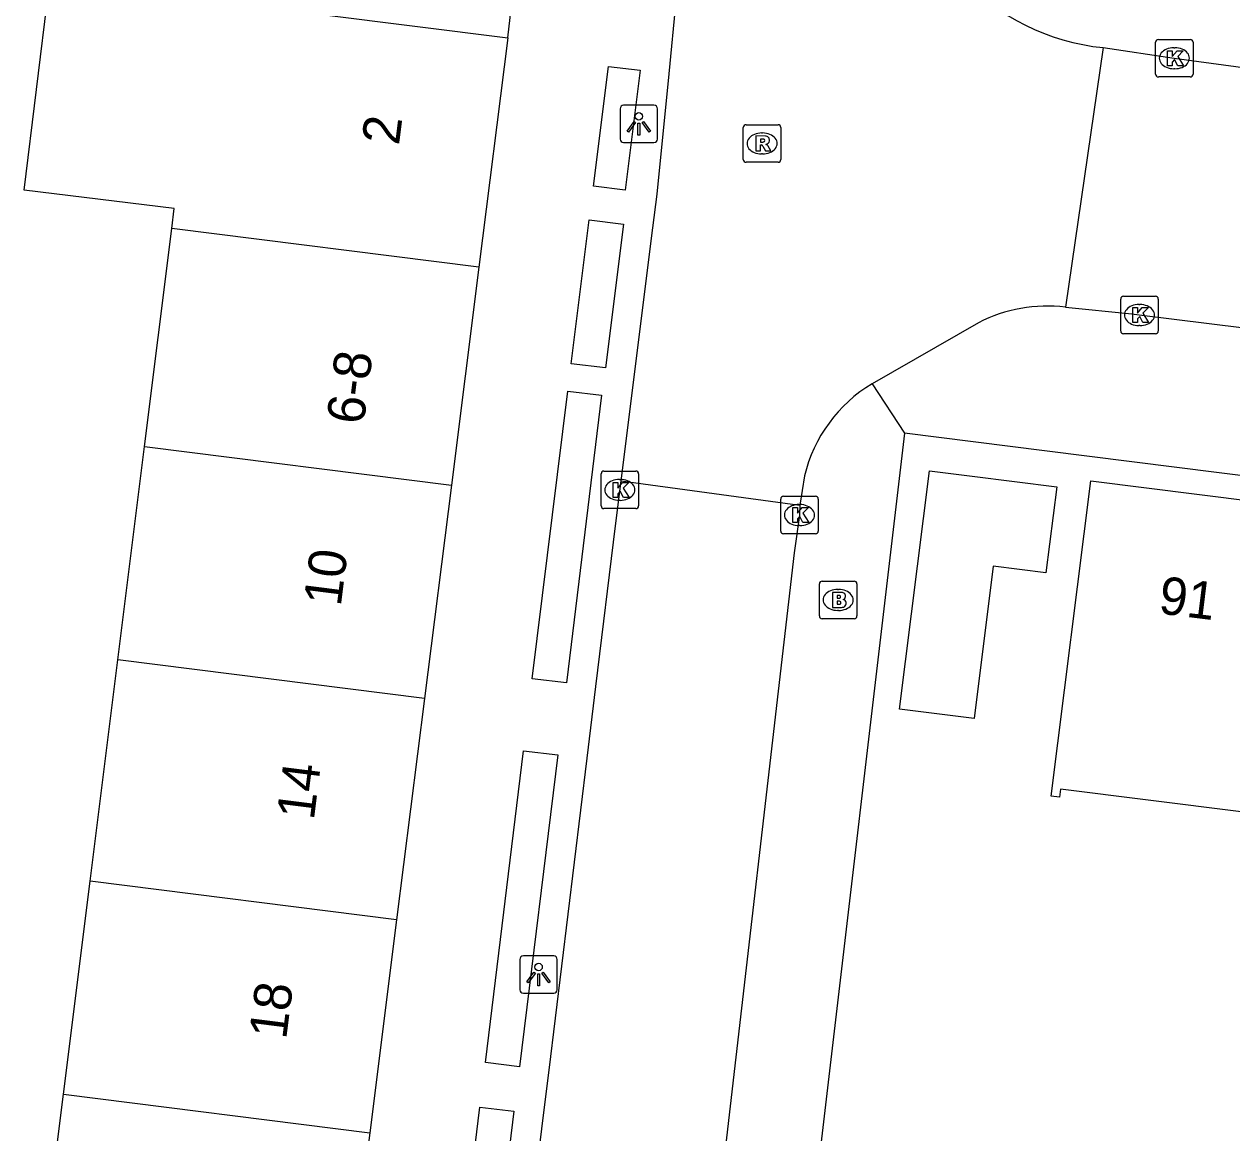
# Model space of a CAD drawing. Extents: x 158087 to 159494, y 382905 to 383981.
# Drawn here: x 158442.49 to 158474.67, y 383439.12 to 383468.67 of the extents above; entities that cross this region are included whole.
import ezdxf

# ---------------------------------------------------------------- set-up
doc = ezdxf.new("R2010")
doc.units = 0
for name, color, linetype in [('IMGEO_Brandkraan', 7, 'Continuous'), ('IMGEO_Kolk', 7, 'Continuous'), ('IMGEO_Lichtpunt', 7, 'Continuous'), ('IMGEO_Pand', 7, 'Continuous'), ('IMGEO_Pand_nummerreeks', 7, 'Continuous'), ('IMGEO_Rijbaan_lokaal_open', 7, 'Continuous'), ('IMGEO_Rioolput', 7, 'Continuous'), ('IMGEO_Voetpad_open', 7, 'Continuous')]:
    doc.layers.add(name, color=color, linetype=linetype)

msp = doc.modelspace()

# ---------------------------------------------------------------- linework, layer by layer
at = {"layer": 'IMGEO_Brandkraan'}
for p, q in [((158463.754, 383453.824), (158464.606, 383453.824)), ((158463.679, 383452.898), (158463.679, 383453.75)), ((158464.167, 383453.604), (158464.192, 383453.604)), ((158464.68, 383453.75), (158464.68, 383452.898)), ((158464.19, 383453.044), (158464.165, 383453.044)), ((158464.606, 383452.824), (158463.754, 383452.824))]:
    msp.add_line(p, q, dxfattribs=at)
for points in [[(158463.754, 383453.824), (158464.606, 383453.824)], [(158463.679, 383452.898), (158463.679, 383453.75)], [(158464.027, 383453.524), (158464.027, 383453.124), (158464.24, 383453.124)], [(158464.258, 383453.524), (158464.027, 383453.524)], [(158464.68, 383453.75), (158464.68, 383452.898)], [(158464.206, 383453.443), (158464.152, 383453.443), (158464.152, 383453.367)], [(158464.152, 383453.367), (158464.205, 383453.367)], [(158464.214, 383453.291), (158464.152, 383453.291), (158464.152, 383453.21)], [(158464.152, 383453.21), (158464.214, 383453.21)], [(158464.606, 383452.824), (158463.754, 383452.824)]]:
    msp.add_lwpolyline(points, dxfattribs=at)
for centre, radius, start, end in [((158463.756, 383453.748), 0.0765, 91.552, 178.448), ((158463.756, 383453.748), 0.0765, 91.552, 178.448), ((158464.604, 383453.748), 0.0765, 1.552, 88.448), ((158464.604, 383453.748), 0.0765, 1.552, 88.448), ((158464.262, 383453.379), 0.145, 59.4692, 91.5367), ((158464.287, 383453.426), 0.0922, 285.5137, 58.1501), ((158464.207, 383453.405), 0.0379, 267.8285, 90.9355), ((158464.215, 383453.25), 0.0404, 269.8759, 90.5077), ((158464.292, 383453.234), 0.105, 301.3115, 78.989), ((158463.756, 383452.9), 0.0765, 181.552, 268.448), ((158463.756, 383452.9), 0.0765, 181.552, 268.448), ((158464.246, 383453.375), 0.251, 268.6676, 293.5347), ((158464.604, 383452.9), 0.0765, 271.552, 358.448), ((158464.604, 383452.9), 0.0765, 271.552, 358.448)]:
    msp.add_arc(centre, radius, start, end, dxfattribs=at)
for centre, major_axis, ratio, start_param, end_param in [((158464.166, 383453.324), (-0.387, 0.002), 0.722429, 4.712389, 7.853982), ((158464.191, 383453.324), (-0.39, 0.002), 0.717154, 1.570796, 4.712389)]:
    msp.add_ellipse(centre, major_axis=major_axis, ratio=ratio, start_param=start_param, end_param=end_param, dxfattribs=at)
at = {"layer": 'IMGEO_Kolk'}
for p, q in [((158472.639, 383467.334), (158472.639, 383468.186)), ((158472.714, 383468.26), (158473.566, 383468.26)), ((158473.127, 383468.04), (158473.152, 383468.04)), ((158473.64, 383468.186), (158473.64, 383467.334)), ((158473.15, 383467.48), (158473.125, 383467.48)), ((158473.566, 383467.26), (158472.714, 383467.26)), ((158471.709, 383460.491), (158471.709, 383461.343)), ((158471.784, 383461.417), (158472.636, 383461.417)), ((158472.71, 383461.343), (158472.71, 383460.491)), ((158472.197, 383461.197), (158472.222, 383461.197)), ((158472.22, 383460.637), (158472.195, 383460.637)), ((158472.636, 383460.417), (158471.784, 383460.417)), ((158457.938, 383456.758), (158458.79, 383456.758)), ((158457.863, 383455.832), (158457.863, 383456.684)), ((158458.351, 383456.538), (158458.376, 383456.538)), ((158458.864, 383456.684), (158458.864, 383455.832)), ((158462.725, 383456.086), (158463.577, 383456.086)), ((158458.79, 383455.758), (158457.938, 383455.758)), ((158458.374, 383455.978), (158458.349, 383455.978)), ((158462.65, 383455.16), (158462.65, 383456.012)), ((158463.138, 383455.866), (158463.163, 383455.866)), ((158463.651, 383456.012), (158463.651, 383455.16)), ((158463.161, 383455.306), (158463.136, 383455.306)), ((158463.577, 383455.086), (158462.725, 383455.086))]:
    msp.add_line(p, q, dxfattribs=at)
for points in [[(158472.639, 383467.334), (158472.639, 383468.186)], [(158472.714, 383468.26), (158473.566, 383468.26)], [(158472.96, 383467.96), (158473.083, 383467.96), (158473.083, 383467.809), (158473.213, 383467.96), (158473.377, 383467.96), (158473.231, 383467.809), (158473.384, 383467.56), (158473.232, 383467.56), (158473.147, 383467.724), (158473.083, 383467.657), (158473.083, 383467.56), (158472.96, 383467.56), (158472.96, 383467.96)], [(158473.64, 383468.186), (158473.64, 383467.334)], [(158473.566, 383467.26), (158472.714, 383467.26)], [(158471.709, 383460.491), (158471.709, 383461.343)], [(158471.784, 383461.417), (158472.636, 383461.417)], [(158472.71, 383461.343), (158472.71, 383460.491)], [(158472.03, 383461.117), (158472.153, 383461.117), (158472.153, 383460.966), (158472.283, 383461.117), (158472.447, 383461.117), (158472.301, 383460.966), (158472.454, 383460.717), (158472.302, 383460.717), (158472.217, 383460.881), (158472.153, 383460.814), (158472.153, 383460.717), (158472.03, 383460.717), (158472.03, 383461.117)], [(158472.636, 383460.417), (158471.784, 383460.417)], [(158457.938, 383456.758), (158458.79, 383456.758)], [(158457.863, 383455.832), (158457.863, 383456.684)], [(158458.184, 383456.458), (158458.307, 383456.458), (158458.307, 383456.307), (158458.437, 383456.458), (158458.601, 383456.458), (158458.455, 383456.307), (158458.608, 383456.058), (158458.456, 383456.058), (158458.371, 383456.222), (158458.307, 383456.155), (158458.307, 383456.058), (158458.184, 383456.058), (158458.184, 383456.458)], [(158458.864, 383456.684), (158458.864, 383455.832)], [(158462.725, 383456.086), (158463.577, 383456.086)], [(158458.79, 383455.758), (158457.938, 383455.758)], [(158462.65, 383455.16), (158462.65, 383456.012)], [(158462.971, 383455.786), (158463.094, 383455.786), (158463.094, 383455.635), (158463.224, 383455.786), (158463.388, 383455.786), (158463.242, 383455.635), (158463.395, 383455.386), (158463.243, 383455.386), (158463.158, 383455.55), (158463.094, 383455.483), (158463.094, 383455.386), (158462.971, 383455.386), (158462.971, 383455.786)], [(158463.651, 383456.012), (158463.651, 383455.16)], [(158463.577, 383455.086), (158462.725, 383455.086)]]:
    msp.add_lwpolyline(points, dxfattribs=at)
for centre, start, end in [((158472.716, 383468.184), 91.552, 178.448), ((158472.716, 383468.184), 91.552, 178.448), ((158473.564, 383468.184), 1.552, 88.448), ((158473.564, 383468.184), 1.552, 88.448), ((158472.716, 383467.336), 181.552, 268.448), ((158472.716, 383467.336), 181.552, 268.448), ((158473.564, 383467.336), 271.552, 358.448), ((158473.564, 383467.336), 271.552, 358.448), ((158471.786, 383461.341), 91.552, 178.448), ((158471.786, 383461.341), 91.552, 178.448), ((158472.634, 383461.341), 1.552, 88.448), ((158472.634, 383461.341), 1.552, 88.448), ((158471.786, 383460.493), 181.552, 268.448), ((158471.786, 383460.493), 181.552, 268.448), ((158472.634, 383460.493), 271.552, 358.448), ((158472.634, 383460.493), 271.552, 358.448), ((158457.94, 383456.682), 91.552, 178.448), ((158457.94, 383456.682), 91.552, 178.448), ((158458.788, 383456.682), 1.552, 88.448), ((158458.788, 383456.682), 1.552, 88.448), ((158462.727, 383456.01), 91.552, 178.448), ((158462.727, 383456.01), 91.552, 178.448), ((158463.575, 383456.01), 1.552, 88.448), ((158463.575, 383456.01), 1.552, 88.448), ((158457.94, 383455.834), 181.552, 268.448), ((158457.94, 383455.834), 181.552, 268.448), ((158458.788, 383455.834), 271.552, 358.448), ((158458.788, 383455.834), 271.552, 358.448), ((158462.727, 383455.162), 181.552, 268.448), ((158462.727, 383455.162), 181.552, 268.448), ((158463.575, 383455.162), 271.552, 358.448), ((158463.575, 383455.162), 271.552, 358.448)]:
    msp.add_arc(centre, 0.0765, start, end, dxfattribs=at)
for centre, major_axis, ratio, start_param, end_param in [((158473.126, 383467.76), (-0.387, 0.002), 0.722429, 4.712389, 7.853982), ((158473.151, 383467.76), (-0.39, 0.002), 0.717154, 1.570796, 4.712389), ((158472.196, 383460.917), (-0.387, 0.002), 0.722429, 4.712389, 7.853982), ((158472.221, 383460.917), (-0.39, 0.002), 0.717154, 1.570796, 4.712389), ((158458.35, 383456.258), (-0.387, 0.002), 0.722429, 4.712389, 7.853982), ((158458.375, 383456.258), (-0.39, 0.002), 0.717154, 1.570796, 4.712389), ((158463.137, 383455.586), (-0.387, 0.002), 0.722429, 4.712389, 7.853982), ((158463.162, 383455.586), (-0.39, 0.002), 0.717154, 1.570796, 4.712389)]:
    msp.add_ellipse(centre, major_axis=major_axis, ratio=ratio, start_param=start_param, end_param=end_param, dxfattribs=at)
at = {"layer": 'IMGEO_Lichtpunt'}
for p, q in [((158458.37, 383466.413), (158458.37, 383465.606)), ((158458.37, 383466.413), (158458.37, 383465.606)), ((158459.272, 383466.508), (158458.464, 383466.508)), ((158459.272, 383466.508), (158458.464, 383466.508)), ((158459.366, 383465.606), (158459.366, 383466.413)), ((158459.366, 383465.606), (158459.366, 383466.413)), ((158458.464, 383465.512), (158459.272, 383465.512)), ((158458.464, 383465.512), (158459.272, 383465.512)), ((158456.6, 383443.839), (158455.792, 383443.839)), ((158456.6, 383443.839), (158455.792, 383443.839)), ((158455.698, 383443.744), (158455.698, 383442.937)), ((158455.698, 383443.744), (158455.698, 383442.937)), ((158456.694, 383442.937), (158456.694, 383443.744)), ((158456.694, 383442.937), (158456.694, 383443.744)), ((158455.792, 383442.843), (158456.6, 383442.843)), ((158455.792, 383442.843), (158456.6, 383442.843))]:
    msp.add_line(p, q, dxfattribs=at)
for points in [[(158458.744, 383466.077), (158458.783, 383466.049), (158458.595, 383465.787), (158458.557, 383465.814), (158458.744, 383466.077)], [(158458.846, 383466.029), (158458.893, 383466.029), (158458.893, 383465.707), (158458.846, 383465.707), (158458.846, 383466.029)], [(158458.956, 383466.049), (158458.994, 383466.076), (158459.181, 383465.814), (158459.142, 383465.786), (158458.956, 383466.049)], [(158456.072, 383443.408), (158456.111, 383443.38), (158455.923, 383443.118), (158455.885, 383443.145), (158456.072, 383443.408)], [(158456.174, 383443.36), (158456.221, 383443.36), (158456.221, 383443.038), (158456.174, 383443.038), (158456.174, 383443.36)], [(158456.284, 383443.38), (158456.322, 383443.407), (158456.509, 383443.145), (158456.47, 383443.117), (158456.284, 383443.38)]]:
    msp.add_lwpolyline(points, dxfattribs=at)
for centre in [(158458.869, 383466.211), (158456.197, 383443.542)]:
    msp.add_circle(centre, 0.0994, dxfattribs=at)
for centre, start, end in [((158458.464, 383466.413), 90, 180), ((158458.464, 383466.413), 90, 180), ((158459.272, 383466.413), 0, 90), ((158459.272, 383466.413), 0, 90), ((158458.464, 383465.606), 180, 270), ((158458.464, 383465.606), 180, 270), ((158459.272, 383465.606), 270, 0), ((158459.272, 383465.606), 270, 360), ((158455.792, 383443.744), 90, 180), ((158455.792, 383443.744), 90, 180), ((158456.6, 383443.744), 0, 90), ((158456.6, 383443.744), 0, 90), ((158455.792, 383442.937), 180, 270), ((158455.792, 383442.937), 180, 270), ((158456.6, 383442.937), 270, 0), ((158456.6, 383442.937), 270, 360)]:
    msp.add_arc(centre, 0.0946, start, end, dxfattribs=at)
at = {"layer": 'IMGEO_Pand'}
for points in [[(158446.422, 383463.225), (158446.488, 383463.752), (158442.489, 383464.245), (158443.151, 383469.614), (158446.94, 383469.147), (158446.967, 383469.365), (158450.419, 383468.929), (158455.379, 383468.303)], [(158455.379, 383468.303), (158454.608, 383462.192)], [(158445.696, 383457.413), (158446.422, 383463.225)], [(158454.608, 383462.192), (158446.422, 383463.225)], [(158454.608, 383462.192), (158453.875, 383456.381)], [(158444.986, 383451.731), (158445.696, 383457.413)], [(158445.696, 383457.413), (158453.875, 383456.381)], [(158469.717, 383454.044), (158468.313, 383454.22), (158467.804, 383450.161), (158465.817, 383450.411), (158466.614, 383456.761), (158467.754, 383456.618), (158470.005, 383456.336), (158469.717, 383454.044)], [(158453.875, 383456.381), (158453.158, 383450.7)], [(158475.682, 383447.585), (158474.846, 383447.689), (158470.102, 383448.283), (158470.075, 383448.065), (158469.856, 383448.092), (158470.91, 383456.496), (158476.702, 383455.774)], [(158444.249, 383445.832), (158444.986, 383451.731)], [(158453.158, 383450.7), (158444.986, 383451.731)], [(158453.158, 383450.7), (158452.414, 383444.801)], [(158443.539, 383440.157), (158444.249, 383445.832)], [(158452.414, 383444.801), (158444.249, 383445.832)], [(158452.414, 383444.801), (158451.699, 383439.127)], [(158442.563, 383434.3), (158442.591, 383434.519), (158442.831, 383434.489), (158443.539, 383440.157)], [(158443.539, 383440.157), (158451.699, 383439.127)], [(158451.699, 383439.127), (158450.956, 383433.24), (158450.814, 383433.258)]]:
    msp.add_lwpolyline(points, dxfattribs=at)
at = {"layer": 'IMGEO_Rijbaan_lokaal_open'}
for points in [[(158458.396, 383456.501), (158458.671, 383458.688), (158458.763, 383459.416), (158459.244, 383463.242), (158459.356, 383464.135), (158459.675, 383467.348), (158459.867, 383469.285)], [(158471.246, 383468.043), (158470.237, 383461.129)], [(158471.246, 383468.043), (158473.136, 383467.758), (158477.274, 383467.199), (158489.019, 383465.699), (158496.641, 383464.765), (158500.312, 383464.317), (158520.471, 383461.894), (158525.94, 383461.229), (158528.241, 383460.972)], [(158470.237, 383461.129), (158472.01, 383460.949), (158472.205, 383460.918), (158476.869, 383460.346), (158492.123, 383458.465), (158500, 383457.474), (158546.343, 383451.641), (158583.887, 383447.026), (158591.05, 383446.139), (158591.272, 383446.113)], [(158467.922, 383460.711), (158465.083, 383459.086)], [(158455.247, 383430.71), (158455.503, 383432.811), (158456.33, 383439.598), (158456.476, 383440.789), (158457.489, 383449.103), (158457.723, 383451.017), (158458.245, 383455.3), (158458.396, 383456.501)], [(158458.396, 383456.501), (158463.161, 383455.85)], [(158463.282, 383456.628), (158463.161, 383455.85)], [(158463.161, 383455.85), (158463.146, 383455.586), (158463.006, 383454.582), (158461.031, 383437.456), (158460.578, 383433.755), (158460.088, 383429.971), (158459.613, 383426.205), (158457.391, 383407.968)]]:
    msp.add_lwpolyline(points, dxfattribs=at)
for centre, radius, start, end in [((158471.84, 383473.977), 5.964, 181.974, 264.2888), ((158469.759, 383457.157), 4, 83.1359, 117.3344), ((158467.127, 383455.7), 3.955, 121.113, 166.4258)]:
    msp.add_arc(centre, radius, start, end, dxfattribs=at)
at = {"layer": 'IMGEO_Rioolput'}
for p, q in [((158461.653, 383465.062), (158461.653, 383465.914)), ((158461.728, 383465.988), (158462.58, 383465.988)), ((158462.141, 383465.768), (158462.166, 383465.768)), ((158462.654, 383465.914), (158462.654, 383465.062)), ((158462.164, 383465.208), (158462.139, 383465.208)), ((158462.58, 383464.988), (158461.728, 383464.988))]:
    msp.add_line(p, q, dxfattribs=at)
for points in [[(158461.653, 383465.062), (158461.653, 383465.914)], [(158461.728, 383465.988), (158462.58, 383465.988)], [(158462.654, 383465.914), (158462.654, 383465.062)], [(158462.242, 383465.686), (158461.99, 383465.688), (158461.99, 383465.288)], [(158461.99, 383465.288), (158462.114, 383465.288), (158462.114, 383465.45), (158462.125, 383465.45)], [(158462.168, 383465.607), (158462.114, 383465.607), (158462.114, 383465.526)], [(158462.114, 383465.526), (158462.166, 383465.526)], [(158462.172, 383465.421), (158462.243, 383465.288), (158462.383, 383465.288), (158462.318, 383465.414)], [(158462.58, 383464.988), (158461.728, 383464.988)]]:
    msp.add_lwpolyline(points, dxfattribs=at)
for centre, radius, start, end in [((158461.73, 383465.912), 0.0765, 91.552, 178.448), ((158461.73, 383465.912), 0.0765, 91.552, 178.448), ((158462.578, 383465.912), 0.0765, 1.552, 88.448), ((158462.578, 383465.912), 0.0765, 1.552, 88.448), ((158462.124, 383465.397), 0.0533, 26.0293, 88.6989), ((158462.15, 383465.715), 0.19, 274.7715, 282.9687), ((158462.174, 383465.511), 0.0964, 77.0061, 93.1865), ((158462.188, 383465.568), 0.0378, 276.6634, 79.6772), ((158462.241, 383465.576), 0.109, 350.3612, 89.416), ((158462.239, 383465.576), 0.112, 277.5842, 350.9817), ((158462.223, 383465.361), 0.108, 29.5134, 73.7905), ((158461.73, 383465.064), 0.0765, 181.552, 268.448), ((158461.73, 383465.064), 0.0765, 181.552, 268.448), ((158462.578, 383465.064), 0.0765, 271.552, 358.448), ((158462.578, 383465.064), 0.0765, 271.552, 358.448)]:
    msp.add_arc(centre, radius, start, end, dxfattribs=at)
for centre, major_axis, ratio, start_param, end_param in [((158462.14, 383465.488), (-0.387, 0.002), 0.722429, 4.712389, 7.853982), ((158462.165, 383465.488), (-0.39, 0.002), 0.717154, 1.570796, 4.712389)]:
    msp.add_ellipse(centre, major_axis=major_axis, ratio=ratio, start_param=start_param, end_param=end_param, dxfattribs=at)
at = {"layer": 'IMGEO_Voetpad_open'}
for points in [[(158455.379, 383468.303), (158456.813, 383480.799), (158457.368, 383484.677)], [(158458.063, 383467.541), (158458.903, 383467.44), (158458.509, 383464.241), (158457.661, 383464.348), (158458.063, 383467.541)], [(158458.456, 383463.341), (158457.977, 383459.51), (158457.066, 383459.619), (158457.549, 383463.455), (158458.456, 383463.341)], [(158465.083, 383459.086), (158465.945, 383457.765)], [(158456.975, 383458.891), (158457.877, 383458.783), (158456.937, 383451.111), (158456.027, 383451.22), (158456.975, 383458.891)], [(158465.945, 383457.765), (158463.545, 383437.304), (158463.533, 383437.206), (158463.033, 383432.944)], [(158518.558, 383451.137), (158500, 383453.475), (158469.678, 383457.295), (158465.945, 383457.765)], [(158455.793, 383449.307), (158456.707, 383449.197), (158455.693, 383440.885), (158454.78, 383440.997), (158455.793, 383449.307)], [(158454.635, 383439.806), (158455.534, 383439.696), (158454.709, 383432.907), (158453.807, 383433.016), (158454.635, 383439.806)]]:
    msp.add_lwpolyline(points, dxfattribs=at)

# ---------------------------------------------------------------- texts
at = {"layer": 'IMGEO_Pand_nummerreeks'}
for s, rotation, p in [('2', 82.8096, (158452.475, 383465.422)), ('6-8', 82.8107, (158451.536, 383457.976)), ('10', 82.8067, (158450.925, 383453.133)), ('91', 352.8968, (158472.693, 383452.969)), ('14', 82.8104, (158450.207, 383447.436)), ('18', 82.8104, (158449.47, 383441.595))]:
    msp.add_text(s, height=1, rotation=rotation, dxfattribs=at).set_placement(p)

doc.saveas('drawing.dxf')
